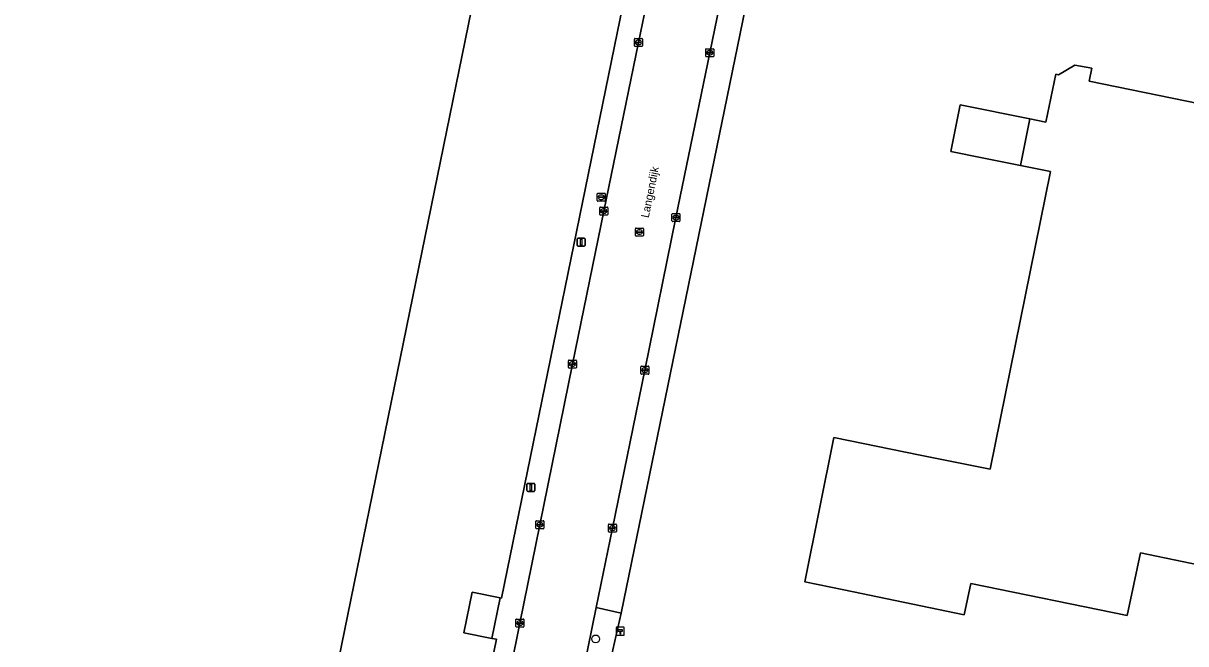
# Model space of a CAD drawing. Extents: x 157692 to 159674, y 381452 to 383291.
# Drawn here: x 158062.5 to 158207.7, y 382049.7 to 382127.2 of the extents above; entities that cross this region are included whole.
import ezdxf

# ---------------------------------------------------------------- set-up
doc = ezdxf.new("R2010")
doc.units = 0
for name, color, linetype in [('IMGEO_Boom', 7, 'Continuous'), ('IMGEO_Erf', 7, 'Continuous'), ('IMGEO_Hectometerpaal', 7, 'Continuous'), ('IMGEO_Kolk', 7, 'Continuous'), ('IMGEO_Lichtmast', 7, 'Continuous'), ('IMGEO_Openbare_ruimte_label', 7, 'Continuous'), ('IMGEO_Pand', 7, 'Continuous'), ('IMGEO_Rijbaan_lokaal_open', 7, 'Continuous'), ('IMGEO_Rioolput', 7, 'Continuous'), ('IMGEO_Voetpad_open', 7, 'Continuous')]:
    doc.layers.add(name, color=color, linetype=linetype)

msp = doc.modelspace()

# ---------------------------------------------------------------- linework, layer by layer
at = {"layer": 'IMGEO_Boom'}
msp.add_circle((158133.98, 382050.35), 0.489, dxfattribs=at)
at = {"layer": 'IMGEO_Erf'}
for points in [[(158103.75, 381965.44), (158107.53, 381984.07), (158109.44, 381993.43), (158110.83, 382000), (158113.37, 382012.04), (158113.7, 382012.06), (158121.58, 382050.33), (158121.01, 382050.39), (158117.51, 382051.11), (158118.55, 382056.18), (158122.05, 382055.46), (158122.2, 382055.45), (158137.76, 382131.32), (158139.41, 382139.43), (158144.37, 382162.97), (158145.24, 382167.39), (158144.5, 382170.07), (158143.7, 382170.78), (158142.53, 382171.62), (158022.36, 382196.26), (158014.57, 382197.82), (158012.83, 382198.17)], [(158125.01, 382160.95), (158100.3, 382040.15), (158102.39, 382039.73), (158101.61, 382035.93), (158099.53, 382036.36), (158094.32, 382010.9), (158079.65, 381939.18)], [(158219.41, 382155.84), (158206.32, 382158.5), (158201.26, 382135.53), (158200.84, 382133.63), (158200.52, 382132.17), (158199.84, 382129.11), (158199.83, 382129.11), (158195.31, 382129.99), (158176.59, 382133.92), (158166.28, 382136.04), (158154.6, 382138.53), (158137.16, 382053.57), (158133.42, 382037.08), (158130.55, 382022.6), (158125.9, 382000), (158121.71, 381979.26), (158120.64, 381974.49), (158119.05, 381966.71)], [(158217.66, 382057.87), (158202.03, 382061.09), (158200.39, 382053.27), (158180.83, 382057.26), (158180.01, 382053.37), (158164.99, 382056.46), (158160.09, 382057.47), (158163.73, 382075.49), (158174.53, 382073.31), (158183.26, 382071.55), (158190.8, 382108.7), (158187.05, 382109.46), (158182.25, 382110.42), (158178.36, 382111.2), (158179.52, 382117.02), (158188.21, 382115.28), (158190.21, 382114.88), (158191.45, 382120.85), (158191.8, 382120.77), (158193.86, 382122), (158195.95, 382121.59), (158195.62, 382119.98), (158209.48, 382117.15)]]:
    msp.add_lwpolyline(points, dxfattribs=at)
at = {"layer": 'IMGEO_Hectometerpaal'}
for p, q in [((158137.47, 382051.81), (158136.63, 382051.81)), ((158137.47, 382051.81), (158136.63, 382051.81)), ((158136.55, 382051.73), (158136.55, 382050.89)), ((158136.55, 382051.73), (158136.55, 382050.89)), ((158136.64, 382050.81), (158137.48, 382050.81)), ((158136.64, 382050.81), (158137.48, 382050.81)), ((158137.55, 382050.9), (158137.55, 382051.74)), ((158137.55, 382050.9), (158137.55, 382051.74))]:
    msp.add_line(p, q, dxfattribs=at)
msp.add_lwpolyline([(158137.08, 382050.96), (158137.02, 382050.96), (158137.02, 382051.26), (158136.8, 382051.26), (158136.8, 382051.53), (158137.3, 382051.53), (158137.3, 382051.26), (158137.08, 382051.26), (158137.08, 382050.96)], dxfattribs=at)
for centre, start, end in [((158136.63, 382051.73), 92.4484, 184.2845), ((158136.63, 382051.73), 92.4484, 184.2845), ((158137.47, 382051.73), 2.4484, 94.2845), ((158137.47, 382051.73), 2.4484, 94.2845), ((158136.63, 382050.89), 182.4484, 274.2845), ((158136.63, 382050.89), 182.4484, 274.2845), ((158137.47, 382050.89), 272.4484, 4.2845), ((158137.47, 382050.89), 272.4484, 4.2845)]:
    msp.add_arc(centre, 0.0779, start, end, dxfattribs=at)
at = {"layer": 'IMGEO_Kolk'}
for p, q in [((158138.82, 382124.4), (158138.82, 382125.25)), ((158138.89, 382125.33), (158139.74, 382125.33)), ((158139.07, 382124.82), (158139.07, 382124.83)), ((158139.51, 382124.78), (158139.11, 382124.78)), ((158139.12, 382124.87), (158139.51, 382124.87)), ((158139.3, 382125.1), (158139.33, 382125.1)), ((158139.33, 382124.55), (158139.3, 382124.55)), ((158139.56, 382124.83), (158139.56, 382124.82)), ((158139.82, 382125.25), (158139.82, 382124.4)), ((158139.74, 382124.32), (158138.89, 382124.32)), ((158147.73, 382123.12), (158147.73, 382123.97)), ((158147.8, 382124.04), (158148.65, 382124.04)), ((158148.65, 382123.04), (158147.8, 382123.04)), ((158147.98, 382123.54), (158147.98, 382123.55)), ((158148.42, 382123.5), (158148.02, 382123.5)), ((158148.03, 382123.59), (158148.43, 382123.59)), ((158148.21, 382123.82), (158148.24, 382123.82)), ((158148.24, 382123.26), (158148.21, 382123.26)), ((158148.47, 382123.55), (158148.47, 382123.54)), ((158148.73, 382123.97), (158148.73, 382123.12)), ((158134.48, 382103.34), (158134.48, 382104.19)), ((158134.55, 382104.27), (158135.41, 382104.27)), ((158135.48, 382104.19), (158135.48, 382103.34)), ((158135.41, 382103.27), (158134.55, 382103.27)), ((158134.74, 382103.76), (158134.74, 382103.77)), ((158134.78, 382103.81), (158135.18, 382103.81)), ((158135.18, 382103.72), (158134.78, 382103.72)), ((158134.97, 382104.05), (158134.99, 382104.05)), ((158134.99, 382103.49), (158134.97, 382103.49)), ((158135.22, 382103.77), (158135.22, 382103.76)), ((158143.51, 382102.54), (158143.51, 382103.39)), ((158143.58, 382103.46), (158144.44, 382103.46)), ((158143.77, 382102.96), (158143.77, 382102.97)), ((158143.81, 382103.01), (158144.21, 382103.01)), ((158144.21, 382102.92), (158143.81, 382102.92)), ((158144.02, 382102.68), (158143.99, 382102.68)), ((158144, 382103.24), (158144.02, 382103.24)), ((158144.25, 382102.97), (158144.25, 382102.96)), ((158144.51, 382103.39), (158144.51, 382102.54)), ((158144.44, 382102.46), (158143.58, 382102.46)), ((158130.58, 382084.24), (158130.58, 382085.09)), ((158130.65, 382085.17), (158131.5, 382085.17)), ((158131.5, 382084.17), (158130.65, 382084.17)), ((158130.84, 382084.66), (158130.84, 382084.67)), ((158130.88, 382084.71), (158131.28, 382084.71)), ((158131.27, 382084.62), (158130.88, 382084.62)), ((158131.09, 382084.39), (158131.06, 382084.39)), ((158131.07, 382084.95), (158131.09, 382084.95)), ((158131.32, 382084.67), (158131.32, 382084.66)), ((158131.58, 382085.09), (158131.58, 382084.24)), ((158139.62, 382083.48), (158139.62, 382084.33)), ((158139.7, 382084.41), (158140.55, 382084.41)), ((158139.88, 382083.9), (158139.88, 382083.91)), ((158139.92, 382083.95), (158140.32, 382083.95)), ((158140.32, 382083.86), (158139.92, 382083.86)), ((158140.11, 382084.19), (158140.14, 382084.19)), ((158140.37, 382083.91), (158140.37, 382083.9)), ((158140.62, 382084.33), (158140.62, 382083.48)), ((158140.55, 382083.41), (158139.7, 382083.41)), ((158140.13, 382083.63), (158140.11, 382083.63)), ((158126.5, 382064.18), (158126.5, 382065.04)), ((158126.58, 382065.11), (158127.43, 382065.11)), ((158126.99, 382064.89), (158127.02, 382064.89)), ((158127.5, 382065.04), (158127.5, 382064.18)), ((158127.43, 382064.11), (158126.58, 382064.11)), ((158126.76, 382064.6), (158126.76, 382064.62)), ((158126.8, 382064.65), (158127.2, 382064.65)), ((158127.2, 382064.57), (158126.8, 382064.57)), ((158127.01, 382064.33), (158126.99, 382064.33)), ((158127.25, 382064.62), (158127.25, 382064.6)), ((158135.57, 382063.76), (158135.57, 382064.61)), ((158135.65, 382064.68), (158136.5, 382064.68)), ((158136.5, 382063.68), (158135.65, 382063.68)), ((158135.83, 382064.18), (158135.83, 382064.19)), ((158136.27, 382064.14), (158135.87, 382064.14)), ((158135.88, 382064.23), (158136.27, 382064.23)), ((158136.06, 382064.46), (158136.09, 382064.46)), ((158136.08, 382063.9), (158136.06, 382063.9)), ((158136.32, 382064.19), (158136.32, 382064.18)), ((158136.57, 382064.61), (158136.57, 382063.76)), ((158124.01, 382051.9), (158124.01, 382052.76)), ((158124.08, 382052.83), (158124.94, 382052.83)), ((158124.94, 382051.83), (158124.08, 382051.83)), ((158124.27, 382052.32), (158124.27, 382052.34)), ((158124.31, 382052.37), (158124.71, 382052.37)), ((158124.71, 382052.29), (158124.31, 382052.29)), ((158124.5, 382052.61), (158124.52, 382052.61)), ((158124.52, 382052.05), (158124.5, 382052.05)), ((158124.75, 382052.34), (158124.75, 382052.32)), ((158125.01, 382052.76), (158125.01, 382051.9))]:
    msp.add_line(p, q, dxfattribs=at)
for points in [[(158138.82, 382124.4), (158138.82, 382125.25)], [(158138.89, 382125.33), (158139.74, 382125.33)], [(158139.82, 382125.25), (158139.82, 382124.4)], [(158139.74, 382124.32), (158138.89, 382124.32)], [(158147.73, 382123.12), (158147.73, 382123.97)], [(158147.8, 382124.04), (158148.65, 382124.04)], [(158148.65, 382123.04), (158147.8, 382123.04)], [(158148.73, 382123.97), (158148.73, 382123.12)], [(158134.48, 382103.34), (158134.48, 382104.19)], [(158134.55, 382104.27), (158135.41, 382104.27)], [(158135.48, 382104.19), (158135.48, 382103.34)], [(158135.41, 382103.27), (158134.55, 382103.27)], [(158143.51, 382102.54), (158143.51, 382103.39)], [(158143.58, 382103.46), (158144.44, 382103.46)], [(158144.51, 382103.39), (158144.51, 382102.54)], [(158144.44, 382102.46), (158143.58, 382102.46)], [(158130.58, 382084.24), (158130.58, 382085.09)], [(158130.65, 382085.17), (158131.5, 382085.17)], [(158131.5, 382084.17), (158130.65, 382084.17)], [(158131.58, 382085.09), (158131.58, 382084.24)], [(158139.62, 382083.48), (158139.62, 382084.33)], [(158139.7, 382084.41), (158140.55, 382084.41)], [(158140.62, 382084.33), (158140.62, 382083.48)], [(158140.55, 382083.41), (158139.7, 382083.41)], [(158126.5, 382064.18), (158126.5, 382065.04)], [(158126.58, 382065.11), (158127.43, 382065.11)], [(158127.5, 382065.04), (158127.5, 382064.18)], [(158127.43, 382064.11), (158126.58, 382064.11)], [(158135.57, 382063.76), (158135.57, 382064.61)], [(158135.65, 382064.68), (158136.5, 382064.68)], [(158136.5, 382063.68), (158135.65, 382063.68)], [(158136.57, 382064.61), (158136.57, 382063.76)], [(158124.01, 382051.9), (158124.01, 382052.76)], [(158124.08, 382052.83), (158124.94, 382052.83)], [(158124.94, 382051.83), (158124.08, 382051.83)], [(158125.01, 382052.76), (158125.01, 382051.9)]]:
    msp.add_lwpolyline(points, dxfattribs=at)
for centre, radius, start, end in [((158138.89, 382125.25), 0.0765, 91.552, 178.448), ((158138.89, 382125.25), 0.0765, 91.552, 178.448), ((158138.89, 382124.4), 0.0765, 181.552, 268.448), ((158138.89, 382124.4), 0.0765, 181.552, 268.448), ((158139.11, 382124.83), 0.0403, 85.8775, 175.7526), ((158139.11, 382124.82), 0.0366, 178.938, 274.7102), ((158139.52, 382124.83), 0.0386, 1.7309, 96.639), ((158139.52, 382124.82), 0.043, 264.8664, 352.4533), ((158139.74, 382125.25), 0.0765, 1.552, 88.448), ((158139.74, 382125.25), 0.0765, 1.552, 88.448), ((158139.74, 382124.4), 0.0765, 271.552, 358.448), ((158139.74, 382124.4), 0.0765, 271.552, 358.448), ((158147.8, 382123.97), 0.0765, 91.552, 178.448), ((158147.8, 382123.97), 0.0765, 91.552, 178.448), ((158147.8, 382123.12), 0.0765, 181.552, 268.448), ((158147.8, 382123.12), 0.0765, 181.552, 268.448), ((158148.03, 382123.55), 0.0403, 85.8775, 175.7526), ((158148.02, 382123.54), 0.0366, 178.938, 274.7102), ((158148.43, 382123.54), 0.043, 264.8664, 352.4533), ((158148.43, 382123.55), 0.0386, 1.7309, 96.639), ((158148.65, 382123.97), 0.0765, 1.552, 88.448), ((158148.65, 382123.97), 0.0765, 1.552, 88.448), ((158148.65, 382123.12), 0.0765, 271.552, 358.448), ((158148.65, 382123.12), 0.0765, 271.552, 358.448), ((158134.56, 382104.19), 0.0765, 91.552, 178.448), ((158134.56, 382104.19), 0.0765, 91.552, 178.448), ((158135.4, 382104.19), 0.0765, 1.552, 88.448), ((158135.4, 382104.19), 0.0765, 1.552, 88.448), ((158134.56, 382103.34), 0.0765, 181.552, 268.448), ((158134.56, 382103.34), 0.0765, 181.552, 268.448), ((158134.78, 382103.77), 0.0403, 85.8775, 175.7526), ((158134.78, 382103.76), 0.0366, 178.938, 274.7102), ((158135.18, 382103.77), 0.0386, 1.7309, 96.639), ((158135.18, 382103.77), 0.043, 264.8664, 352.4533), ((158135.4, 382103.34), 0.0765, 271.552, 358.448), ((158135.4, 382103.34), 0.0765, 271.552, 358.448), ((158143.59, 382103.39), 0.0765, 91.552, 178.448), ((158143.59, 382103.39), 0.0765, 91.552, 178.448), ((158143.81, 382102.97), 0.0403, 85.8775, 175.7526), ((158143.8, 382102.96), 0.0366, 178.938, 274.7102), ((158144.21, 382102.97), 0.0386, 1.7309, 96.639), ((158144.21, 382102.96), 0.043, 264.8664, 352.4533), ((158144.43, 382103.39), 0.0765, 1.552, 88.448), ((158144.43, 382103.39), 0.0765, 1.552, 88.448), ((158143.59, 382102.54), 0.0765, 181.552, 268.448), ((158143.59, 382102.54), 0.0765, 181.552, 268.448), ((158144.43, 382102.54), 0.0765, 271.552, 358.448), ((158144.43, 382102.54), 0.0765, 271.552, 358.448), ((158130.65, 382085.09), 0.0765, 91.552, 178.448), ((158130.65, 382085.09), 0.0765, 91.552, 178.448), ((158130.65, 382084.24), 0.0765, 181.552, 268.448), ((158130.65, 382084.24), 0.0765, 181.552, 268.448), ((158130.88, 382084.67), 0.0403, 85.8775, 175.7526), ((158130.87, 382084.66), 0.0366, 178.938, 274.7102), ((158131.28, 382084.67), 0.043, 264.8664, 352.4533), ((158131.28, 382084.67), 0.0386, 1.7309, 96.639), ((158131.5, 382085.09), 0.0765, 1.552, 88.448), ((158131.5, 382085.09), 0.0765, 1.552, 88.448), ((158131.5, 382084.24), 0.0765, 271.552, 358.448), ((158131.5, 382084.24), 0.0765, 271.552, 358.448), ((158139.7, 382084.33), 0.0765, 91.552, 178.448), ((158139.7, 382084.33), 0.0765, 91.552, 178.448), ((158139.92, 382083.91), 0.0403, 85.8775, 175.7526), ((158139.92, 382083.9), 0.0366, 178.938, 274.7102), ((158140.33, 382083.91), 0.0386, 1.7309, 96.639), ((158140.32, 382083.91), 0.043, 264.8664, 352.4533), ((158140.55, 382084.33), 0.0765, 1.552, 88.448), ((158140.55, 382084.33), 0.0765, 1.552, 88.448), ((158139.7, 382083.48), 0.0765, 181.552, 268.448), ((158139.7, 382083.48), 0.0765, 181.552, 268.448), ((158140.55, 382083.48), 0.0765, 271.552, 358.448), ((158140.55, 382083.48), 0.0765, 271.552, 358.448), ((158126.58, 382065.03), 0.0765, 91.552, 178.448), ((158126.58, 382065.03), 0.0765, 91.552, 178.448), ((158127.43, 382065.03), 0.0765, 1.552, 88.448), ((158127.43, 382065.03), 0.0765, 1.552, 88.448), ((158126.58, 382064.18), 0.0765, 181.552, 268.448), ((158126.58, 382064.18), 0.0765, 181.552, 268.448), ((158126.8, 382064.61), 0.0403, 85.8775, 175.7526), ((158126.8, 382064.6), 0.0366, 178.938, 274.7102), ((158127.21, 382064.61), 0.0386, 1.7309, 96.639), ((158127.2, 382064.61), 0.043, 264.8664, 352.4533), ((158127.43, 382064.18), 0.0765, 271.552, 358.448), ((158127.43, 382064.18), 0.0765, 271.552, 358.448), ((158135.65, 382064.61), 0.0765, 91.552, 178.448), ((158135.65, 382064.61), 0.0765, 91.552, 178.448), ((158135.65, 382063.76), 0.0765, 181.552, 268.448), ((158135.65, 382063.76), 0.0765, 181.552, 268.448), ((158135.87, 382064.19), 0.0403, 85.8775, 175.7526), ((158135.87, 382064.18), 0.0366, 178.938, 274.7102), ((158136.28, 382064.19), 0.0386, 1.7309, 96.639), ((158136.27, 382064.18), 0.043, 264.8664, 352.4533), ((158136.5, 382064.61), 0.0765, 1.552, 88.448), ((158136.5, 382064.61), 0.0765, 1.552, 88.448), ((158136.5, 382063.76), 0.0765, 271.552, 358.448), ((158136.5, 382063.76), 0.0765, 271.552, 358.448), ((158124.09, 382052.76), 0.0765, 91.552, 178.448), ((158124.09, 382052.76), 0.0765, 91.552, 178.448), ((158124.09, 382051.91), 0.0765, 181.552, 268.448), ((158124.09, 382051.91), 0.0765, 181.552, 268.448), ((158124.31, 382052.33), 0.0403, 85.8775, 175.7526), ((158124.31, 382052.32), 0.0366, 178.938, 274.7102), ((158124.71, 382052.34), 0.0386, 1.7309, 96.639), ((158124.71, 382052.33), 0.043, 264.8664, 352.4533), ((158124.93, 382052.76), 0.0765, 1.552, 88.448), ((158124.93, 382052.76), 0.0765, 1.552, 88.448), ((158124.93, 382051.91), 0.0765, 271.552, 358.448), ((158124.93, 382051.91), 0.0765, 271.552, 358.448)]:
    msp.add_arc(centre, radius, start, end, dxfattribs=at)
for centre, major_axis, ratio, start_param, end_param in [((158139.3, 382124.82), (-0.387, 0.002), 0.722429, 4.712389, 7.853982), ((158139.33, 382124.82), (-0.39, 0.002), 0.717154, 1.570796, 4.712389), ((158148.21, 382123.54), (-0.387, 0.002), 0.722429, 4.712389, 7.853982), ((158148.24, 382123.54), (-0.39, 0.002), 0.717154, 1.570796, 4.712389), ((158134.97, 382103.77), (-0.387, 0.002), 0.722429, 4.712389, 7.853982), ((158134.99, 382103.77), (-0.39, 0.002), 0.717154, 1.570796, 4.712389), ((158144, 382102.96), (-0.387, 0.002), 0.722429, 4.712389, 7.853982), ((158144.02, 382102.96), (-0.39, 0.002), 0.717154, 1.570796, 4.712389), ((158131.06, 382084.67), (-0.387, 0.002), 0.722429, 4.712389, 7.853982), ((158131.09, 382084.67), (-0.39, 0.002), 0.717154, 1.570796, 4.712389), ((158140.11, 382083.91), (-0.387, 0.002), 0.722429, 4.712389, 7.853982), ((158140.13, 382083.91), (-0.39, 0.002), 0.717154, 1.570796, 4.712389), ((158126.99, 382064.61), (-0.387, 0.002), 0.722429, 4.712389, 7.853982), ((158127.01, 382064.61), (-0.39, 0.002), 0.717154, 1.570796, 4.712389), ((158136.06, 382064.18), (-0.387, 0.002), 0.722429, 4.712389, 7.853982), ((158136.08, 382064.18), (-0.39, 0.002), 0.717154, 1.570796, 4.712389), ((158124.5, 382052.33), (-0.387, 0.002), 0.722429, 4.712389, 7.853982), ((158124.52, 382052.33), (-0.39, 0.002), 0.717154, 1.570796, 4.712389)]:
    msp.add_ellipse(centre, major_axis=major_axis, ratio=ratio, start_param=start_param, end_param=end_param, dxfattribs=at)
at = {"layer": 'IMGEO_Lichtmast'}
for p, q in [((158131.66, 382099.49), (158131.66, 382100.29)), ((158131.66, 382100.29), (158131.66, 382099.49)), ((158131.76, 382100.39), (158132.55, 382100.39)), ((158132.55, 382100.39), (158131.76, 382100.39)), ((158132.65, 382100.29), (158132.65, 382099.49)), ((158132.65, 382099.49), (158132.65, 382100.29)), ((158132.55, 382099.39), (158131.76, 382099.39)), ((158131.76, 382099.39), (158132.55, 382099.39)), ((158125.38, 382068.87), (158125.38, 382069.67)), ((158125.38, 382069.67), (158125.38, 382068.87)), ((158125.48, 382069.77), (158126.27, 382069.77)), ((158126.27, 382069.77), (158125.48, 382069.77)), ((158126.37, 382069.67), (158126.37, 382068.87)), ((158126.37, 382068.87), (158126.37, 382069.67)), ((158126.27, 382068.77), (158125.48, 382068.77)), ((158125.48, 382068.77), (158126.27, 382068.77))]:
    msp.add_line(p, q, dxfattribs=at)
for points in [[(158132.08, 382100.26), (158132.23, 382100.26), (158132.23, 382099.51), (158132.08, 382099.51), (158132.08, 382100.26)], [(158125.8, 382069.64), (158125.95, 382069.64), (158125.95, 382068.89), (158125.8, 382068.89), (158125.8, 382069.64)]]:
    msp.add_lwpolyline(points, dxfattribs=at)
for centre, start, end in [((158131.76, 382100.29), 90, 180), ((158131.76, 382100.29), 90, 180), ((158132.55, 382100.29), 0, 90), ((158132.55, 382100.29), 360, 90), ((158131.76, 382099.49), 180, 270), ((158131.76, 382099.49), 180, 270), ((158132.55, 382099.49), 270, 0), ((158132.55, 382099.49), 270, 0), ((158125.48, 382069.67), 90, 180), ((158125.48, 382069.67), 90, 180), ((158126.27, 382069.67), 0, 90), ((158126.27, 382069.67), 360, 90), ((158125.48, 382068.87), 180, 270), ((158125.48, 382068.87), 180, 270), ((158126.27, 382068.87), 270, 0), ((158126.27, 382068.87), 270, 0)]:
    msp.add_arc(centre, 0.1, start, end, dxfattribs=at)
at = {"layer": 'IMGEO_Pand'}
for points in [[(158079.65, 381939.18), (158094.32, 382010.9), (158099.53, 382036.36), (158101.61, 382035.93), (158102.39, 382039.73), (158100.3, 382040.15), (158125.01, 382160.95)], [(158209.48, 382117.15), (158195.62, 382119.98), (158195.95, 382121.59), (158193.86, 382122), (158191.8, 382120.77), (158191.45, 382120.85), (158190.21, 382114.88), (158188.21, 382115.28), (158187.05, 382109.46), (158190.8, 382108.7), (158183.26, 382071.55), (158174.53, 382073.31), (158163.73, 382075.49), (158160.09, 382057.47), (158164.99, 382056.46), (158180.01, 382053.37), (158180.83, 382057.26), (158200.39, 382053.27), (158202.03, 382061.09), (158217.66, 382057.87)]]:
    msp.add_lwpolyline(points, dxfattribs=at)
for points in [[(158182.25, 382110.42), (158187.05, 382109.46), (158188.21, 382115.28), (158179.52, 382117.02), (158178.36, 382111.2)], [(158122.05, 382055.46), (158118.55, 382056.18), (158117.51, 382051.11), (158121.01, 382050.39)]]:
    msp.add_lwpolyline(points, close=True, dxfattribs=at)
at = {"layer": 'IMGEO_Rijbaan_lokaal_open'}
msp.add_lwpolyline([(158144.01, 382102.96), (158148.23, 382123.54), (158152.37, 382143.59), (158153.71, 382150.36), (158155.82, 382160.6), (158147.15, 382162.31), (158142.2, 382138.87), (158140.55, 382130.67), (158139.32, 382124.82), (158134.98, 382103.77), (158131.08, 382084.67), (158127.01, 382064.61), (158124.51, 382052.33), (158122.21, 382040.94), (158130.88, 382039.12), (158133, 382049.14), (158134.04, 382054.28), (158136.08, 382064.18), (158140.12, 382083.91)], close=True, dxfattribs=at)
at = {"layer": 'IMGEO_Rioolput'}
for p, q in [((158134.17, 382105.07), (158134.17, 382105.92)), ((158134.25, 382106), (158135.1, 382106)), ((158134.43, 382105.49), (158134.43, 382105.5)), ((158134.47, 382105.54), (158134.87, 382105.54)), ((158134.66, 382105.78), (158134.69, 382105.78)), ((158134.92, 382105.5), (158134.92, 382105.49)), ((158135.17, 382105.92), (158135.17, 382105.07)), ((158135.1, 382105), (158134.25, 382105)), ((158134.87, 382105.45), (158134.47, 382105.45)), ((158134.68, 382105.22), (158134.66, 382105.22)), ((158138.94, 382100.72), (158138.94, 382101.57)), ((158139.02, 382101.65), (158139.87, 382101.65)), ((158139.2, 382101.14), (158139.2, 382101.15)), ((158139.24, 382101.19), (158139.64, 382101.19)), ((158139.43, 382101.43), (158139.46, 382101.43)), ((158139.69, 382101.15), (158139.69, 382101.14)), ((158139.94, 382101.57), (158139.94, 382100.72)), ((158139.87, 382100.65), (158139.02, 382100.65)), ((158139.64, 382101.1), (158139.24, 382101.1)), ((158139.45, 382100.87), (158139.43, 382100.87))]:
    msp.add_line(p, q, dxfattribs=at)
for points in [[(158134.17, 382105.07), (158134.17, 382105.92)], [(158134.25, 382106), (158135.1, 382106)], [(158135.17, 382105.92), (158135.17, 382105.07)], [(158135.1, 382105), (158134.25, 382105)], [(158138.94, 382100.72), (158138.94, 382101.57)], [(158139.02, 382101.65), (158139.87, 382101.65)], [(158139.94, 382101.57), (158139.94, 382100.72)], [(158139.87, 382100.65), (158139.02, 382100.65)]]:
    msp.add_lwpolyline(points, dxfattribs=at)
for centre, radius, start, end in [((158134.25, 382105.92), 0.0765, 91.552, 178.448), ((158134.25, 382105.92), 0.0765, 91.552, 178.448), ((158134.47, 382105.5), 0.0403, 85.8775, 175.7526), ((158134.88, 382105.5), 0.0386, 1.7309, 96.639), ((158135.1, 382105.92), 0.0765, 1.552, 88.448), ((158135.1, 382105.92), 0.0765, 1.552, 88.448), ((158134.25, 382105.07), 0.0765, 181.552, 268.448), ((158134.25, 382105.07), 0.0765, 181.552, 268.448), ((158134.47, 382105.49), 0.0366, 178.938, 274.7102), ((158134.87, 382105.5), 0.043, 264.8664, 352.4533), ((158135.1, 382105.07), 0.0765, 271.552, 358.448), ((158135.1, 382105.07), 0.0765, 271.552, 358.448), ((158139.02, 382101.57), 0.0765, 91.552, 178.448), ((158139.02, 382101.57), 0.0765, 91.552, 178.448), ((158139.24, 382101.15), 0.0403, 85.8775, 175.7526), ((158139.65, 382101.15), 0.0386, 1.7309, 96.639), ((158139.87, 382101.57), 0.0765, 1.552, 88.448), ((158139.87, 382101.57), 0.0765, 1.552, 88.448), ((158139.02, 382100.72), 0.0765, 181.552, 268.448), ((158139.02, 382100.72), 0.0765, 181.552, 268.448), ((158139.24, 382101.14), 0.0366, 178.938, 274.7102), ((158139.64, 382101.15), 0.043, 264.8664, 352.4533), ((158139.87, 382100.72), 0.0765, 271.552, 358.448), ((158139.87, 382100.72), 0.0765, 271.552, 358.448)]:
    msp.add_arc(centre, radius, start, end, dxfattribs=at)
for centre, major_axis, ratio, start_param, end_param in [((158134.66, 382105.5), (-0.387, 0.002), 0.722429, 4.712389, 7.853982), ((158134.68, 382105.5), (-0.39, 0.002), 0.717154, 1.570796, 4.712389), ((158139.43, 382101.15), (-0.387, 0.002), 0.722429, 4.712389, 7.853982), ((158139.45, 382101.15), (-0.39, 0.002), 0.717154, 1.570796, 4.712389)]:
    msp.add_ellipse(centre, major_axis=major_axis, ratio=ratio, start_param=start_param, end_param=end_param, dxfattribs=at)
at = {"layer": 'IMGEO_Voetpad_open'}
for points in [[(158154.6, 382138.53), (158156.94, 382149.81), (158153.71, 382150.36), (158152.37, 382143.59), (158148.23, 382123.54), (158144.01, 382102.96), (158140.12, 382083.91), (158136.08, 382064.18), (158134.04, 382054.28), (158137.16, 382053.57)], [(158116.14, 382011.55), (158116.26, 382012.2), (158119.57, 382028.33), (158122.21, 382040.94), (158124.51, 382052.33), (158127.01, 382064.61), (158131.08, 382084.67), (158134.98, 382103.77), (158139.32, 382124.82), (158140.55, 382130.67), (158137.76, 382131.32), (158122.2, 382055.45), (158122.05, 382055.46), (158121.01, 382050.39), (158121.58, 382050.33), (158113.7, 382012.06)], [(158130.56, 382037.63), (158133.42, 382037.08), (158137.16, 382053.57), (158134.04, 382054.28), (158133, 382049.14), (158130.88, 382039.12)]]:
    msp.add_lwpolyline(points, close=True, dxfattribs=at)

# ---------------------------------------------------------------- texts
at = {"layer": 'IMGEO_Openbare_ruimte_label'}
msp.add_text('Langendijk', height=1, rotation=78.5777, dxfattribs=at).set_placement((158140.6, 382102.86))

doc.saveas('drawing.dxf')
